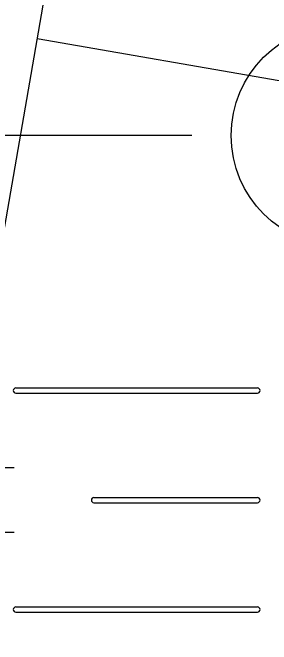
# Model space of a CAD drawing. Extents: x -264205 to -263659, y -1242401 to -1241986.
# Drawn here: x -263794.37 to -263791.89, y -1242144.77 to -1242138.7 of the extents above; entities that cross this region are included whole.
import ezdxf

# ---------------------------------------------------------------- set-up
doc = ezdxf.new("R2010")
doc.units = 0
for name, color, linetype in [('HESCON_OSI_STAVBY_KFA', 7, 'Continuous'), ('RAM_NA_TLAC_2-4_1-250', 7, 'Continuous'), ('SITUACIA_DSP_2D', 7, 'Continuous')]:
    doc.layers.add(name, color=color, linetype=linetype)

msp = doc.modelspace()

# ---------------------------------------------------------------- linework, layer by layer
at = {"layer": 'HESCON_OSI_STAVBY_KFA'}
for q in [(-263909.3428, -1242139.8822), (-263792.6528, -1242139.8822)]:
    msp.add_line((-263792.6528, -1242139.8822), q, dxfattribs=at)
msp.add_circle((-263791.2101, -1242139.8825), 1.0643, dxfattribs=at)
at = {"layer": 'RAM_NA_TLAC_2-4_1-250'}
msp.add_line((-263794.1369, -1242138.9511), (-263791.6735, -1242139.3779), dxfattribs=at)
msp.add_lwpolyline([(-263827.4202, -1242331.0897), (-263769.8144, -1241998.5422), (-263696.6539, -1242011.2155), (-263754.2598, -1242343.763)], close=True, dxfattribs=at)
at = {"layer": 'SITUACIA_DSP_2D'}
for p, q in [((-263794.3419, -1242142.3062), (-263792.0227, -1242142.3062)), ((-263794.3419, -1242142.3562), (-263792.0227, -1242142.3562)), ((-263794.359, -1242143.0716), (-263794.454, -1242143.0716)), ((-263793.5919, -1242143.3573), (-263792.0227, -1242143.3573)), ((-263793.5919, -1242143.4073), (-263792.0227, -1242143.4073)), ((-263794.359, -1242143.6929), (-263794.454, -1242143.6929)), ((-263794.3419, -1242144.4084), (-263792.0227, -1242144.4084)), ((-263794.3419, -1242144.4584), (-263792.0227, -1242144.4584))]:
    msp.add_line(p, q, dxfattribs=at)
for centre, start, end in [((-263794.3419, -1242142.3312), 90, 270), ((-263792.0227, -1242142.3312), 270, 90), ((-263793.5919, -1242143.3823), 90, 180), ((-263793.5919, -1242143.3823), 180, 270), ((-263792.0227, -1242143.3823), 0, 90), ((-263792.0227, -1242143.3823), 270, 0), ((-263794.3419, -1242144.4334), 90, 270), ((-263792.0227, -1242144.4334), 270, 90)]:
    msp.add_arc(centre, 0.025, start, end, dxfattribs=at)

doc.saveas('drawing.dxf')
